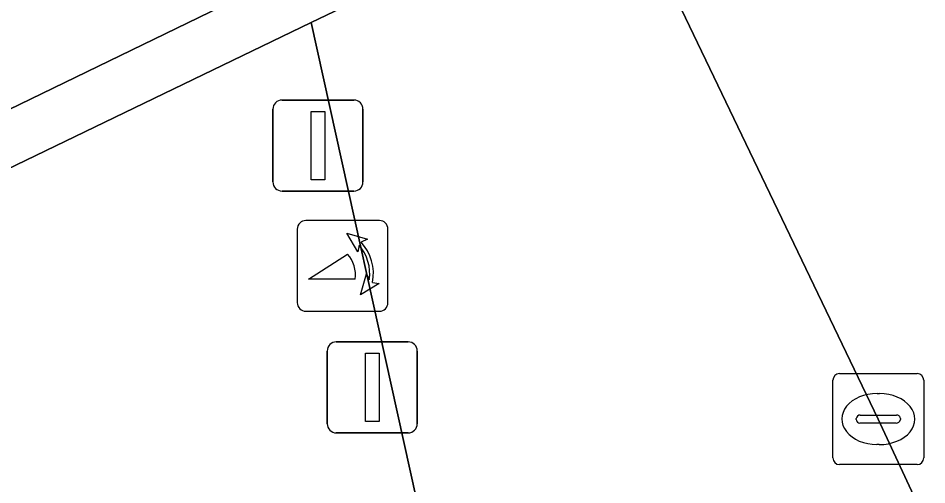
# Model space of a CAD drawing. Extents: x 161087 to 161926, y 382572 to 383873.
# Drawn here: x 161680.18 to 161690.17, y 382886.62 to 382891.75 of the extents above; entities that cross this region are included whole.
import ezdxf

# ---------------------------------------------------------------- set-up
doc = ezdxf.new("R2010")
doc.units = 0
for name, color, linetype in [('IMGEO_Afsluitpaal', 7, 'Continuous'), ('IMGEO_Groenvoorziening', 7, 'Continuous'), ('IMGEO_Kolk', 7, 'Continuous'), ('IMGEO_Muur', 7, 'Continuous'), ('IMGEO_Poller', 7, 'Continuous'), ('IMGEO_Rijbaan_lokaal_open', 7, 'Continuous'), ('IMGEO_Voetpad_open', 7, 'Continuous')]:
    doc.layers.add(name, color=color, linetype=linetype)

msp = doc.modelspace()

# ---------------------------------------------------------------- linework, layer by layer
at = {"layer": 'IMGEO_Afsluitpaal'}
for p, q in [((161683.0851, 382890.8495), (161683.8749, 382890.8495)), ((161683.8749, 382890.8495), (161683.0851, 382890.8495)), ((161682.9851, 382889.9505), (161682.9851, 382890.7495)), ((161682.9851, 382890.7495), (161682.9851, 382889.9505)), ((161683.9749, 382890.7495), (161683.9749, 382889.9505)), ((161683.9749, 382889.9505), (161683.9749, 382890.7495)), ((161683.8749, 382889.8505), (161683.0851, 382889.8505)), ((161683.0851, 382889.8505), (161683.8749, 382889.8505)), ((161683.6811, 382888.1935), (161684.4709, 382888.1935)), ((161684.4709, 382888.1935), (161683.6811, 382888.1935)), ((161683.5811, 382887.2945), (161683.5811, 382888.0935)), ((161683.5811, 382888.0935), (161683.5811, 382887.2945)), ((161684.5709, 382888.0935), (161684.5709, 382887.2945)), ((161684.5709, 382887.2945), (161684.5709, 382888.0935)), ((161684.4709, 382887.1945), (161683.6811, 382887.1945)), ((161683.6811, 382887.1945), (161684.4709, 382887.1945))]:
    msp.add_line(p, q, dxfattribs=at)
for points in [[(161683.405, 382890.725), (161683.555, 382890.725), (161683.555, 382889.975), (161683.405, 382889.975), (161683.405, 382890.725)], [(161684.001, 382888.069), (161684.151, 382888.069), (161684.151, 382887.319), (161684.001, 382887.319), (161684.001, 382888.069)]]:
    msp.add_lwpolyline(points, dxfattribs=at)
for centre, start, end in [((161683.0851, 382890.7495), 90, 180), ((161683.0851, 382890.7495), 90, 180), ((161683.8749, 382890.7495), 0, 90), ((161683.8749, 382890.7495), 360, 90), ((161683.0851, 382889.9505), 180, 270), ((161683.0851, 382889.9505), 180, 270), ((161683.8749, 382889.9505), 270, 0), ((161683.8749, 382889.9505), 270, 0), ((161683.6811, 382888.0935), 90, 180), ((161683.6811, 382888.0935), 90, 180), ((161684.4709, 382888.0935), 0, 90), ((161684.4709, 382888.0935), 360, 90), ((161683.6811, 382887.2945), 180, 270), ((161683.6811, 382887.2945), 180, 270), ((161684.4709, 382887.2945), 270, 0), ((161684.4709, 382887.2945), 270, 0)]:
    msp.add_arc(centre, 0.1, start, end, dxfattribs=at)
at = {"layer": 'IMGEO_Groenvoorziening'}
msp.add_lwpolyline([(161655.451, 382891.97), (161654.111, 382888.272), (161654.005, 382887.591), (161673.428, 382887.521), (161683.892, 382892.594), (161681.935, 382896.625)], dxfattribs=at)
at = {"layer": 'IMGEO_Kolk'}
for p, q in [((161689.2129, 382887.8465), (161690.0651, 382887.8465)), ((161689.1385, 382886.9199), (161689.1385, 382887.7721)), ((161690.1395, 382887.7721), (161690.1395, 382886.9199)), ((161689.6265, 382887.6257), (161689.6515, 382887.6257)), ((161689.3969, 382887.3399), (161689.3969, 382887.3521)), ((161689.44, 382887.3893), (161689.8379, 382887.3893)), ((161689.881, 382887.3521), (161689.881, 382887.3399)), ((161689.8345, 382887.3027), (161689.4366, 382887.3027)), ((161689.6485, 382887.0663), (161689.6236, 382887.0663)), ((161690.0651, 382886.8455), (161689.2129, 382886.8455))]:
    msp.add_line(p, q, dxfattribs=at)
for points in [[(161689.2129, 382887.8465), (161690.0651, 382887.8465)], [(161689.1385, 382886.9199), (161689.1385, 382887.7721)], [(161690.1395, 382887.7721), (161690.1395, 382886.9199)], [(161690.0651, 382886.8455), (161689.2129, 382886.8455)]]:
    msp.add_lwpolyline(points, dxfattribs=at)
for centre, radius, start, end in [((161689.215, 382887.77), 0.0765, 91.55205, 178.44795), ((161689.215, 382887.77), 0.0765, 91.55205, 178.44795), ((161690.063, 382887.77), 0.0765, 1.55205, 88.44795), ((161690.063, 382887.77), 0.0765, 1.55205, 88.44795), ((161689.4371, 382887.3491), 0.0403, 85.87752, 175.75265), ((161689.4336, 382887.3392), 0.0366, 178.93798, 274.71019), ((161689.8384, 382887.3455), 0.043, 264.86636, 352.45326), ((161689.8424, 382887.3509), 0.0386, 1.73085, 96.63898), ((161689.215, 382886.922), 0.0765, 181.55205, 268.44795), ((161689.215, 382886.922), 0.0765, 181.55205, 268.44795), ((161690.063, 382886.922), 0.0765, 271.55205, 358.44795), ((161690.063, 382886.922), 0.0765, 271.55205, 358.44795)]:
    msp.add_arc(centre, radius, start, end, dxfattribs=at)
for centre, major_axis, ratio, start_param, end_param in [((161689.625, 382887.346), (-0.3872, 0.002), 0.722429, 4.712389, 7.853982), ((161689.65, 382887.346), (-0.3901, 0.002), 0.717154, 1.570796, 4.712389)]:
    msp.add_ellipse(centre, major_axis=major_axis, ratio=ratio, start_param=start_param, end_param=end_param, dxfattribs=at)
at = {"layer": 'IMGEO_Muur'}
msp.add_lwpolyline([(161683.406, 382891.702), (161684.418, 382892.19), (161683.663, 382893.744), (161682.201, 382896.755), (161681.935, 382896.625), (161683.892, 382892.594), (161673.428, 382887.521), (161677.254, 382870.003), (161678.926, 382862.35), (161669.603, 382859.387), (161654.814, 382854.687), (161654.878, 382854.49), (161654.971, 382854.205), (161655.466, 382852.685), (161656.459, 382849.639), (161657.168, 382847.464), (161657.74, 382847.648), (161655.573, 382854.302), (161675.321, 382860.569), (161677.784, 382861.355), (161679.623, 382861.949), (161674.102, 382887.212)], close=True, dxfattribs=at)
at = {"layer": 'IMGEO_Poller'}
for p, q in [((161684.1546, 382889.5267), (161683.3474, 382889.5267)), ((161684.1546, 382889.5267), (161683.3474, 382889.5267)), ((161683.2528, 382889.4321), (161683.2528, 382888.6249)), ((161683.2528, 382889.4321), (161683.2528, 382888.6249)), ((161684.2492, 382888.6249), (161684.2492, 382889.4321)), ((161684.2492, 382888.6249), (161684.2492, 382889.4321)), ((161683.3474, 382888.5303), (161684.1546, 382888.5303)), ((161683.3474, 382888.5303), (161684.1546, 382888.5303))]:
    msp.add_line(p, q, dxfattribs=at)
for points in [[(161683.9316, 382889.2557), (161683.9198, 382889.1831), (161683.7954, 382889.388)], [(161683.7954, 382889.388), (161684.0258, 382889.3218), (161683.955, 382889.2896)], [(161683.8881, 382888.8831), (161683.3753, 382888.8831), (161683.8047, 382889.1576)], [(161683.9475, 382888.7111), (161684.0137, 382888.9415), (161684.0443, 382888.8743)], [(161684.0804, 382888.8473), (161684.1524, 382888.8355), (161683.9475, 382888.7111)]]:
    msp.add_lwpolyline(points, dxfattribs=at)
for centre, radius, start, end in [((161683.3474, 382889.4321), 0.0946, 90, 180), ((161683.3474, 382889.4321), 0.0946, 90, 180), ((161684.1546, 382889.4321), 0.0946, 0, 90), ((161684.1546, 382889.4321), 0.0946, 0, 90), ((161683.5735, 382888.9425), 0.4757, 351.75274, 41.16905), ((161683.5735, 382888.9425), 0.5157, 349.35686, 42.29123), ((161683.5597, 382888.9332), 0.3322, 351.32473, 42.4854), ((161683.3474, 382888.6249), 0.0946, 180, 270), ((161683.3474, 382888.6249), 0.0946, 180, 270), ((161684.1546, 382888.6249), 0.0946, 270, 0), ((161684.1546, 382888.6249), 0.0946, 270, 0)]:
    msp.add_arc(centre, radius, start, end, dxfattribs=at)
at = {"layer": 'IMGEO_Rijbaan_lokaal_open'}
for points in [[(161689.486, 382900.139), (161684.567, 382897.904), (161689.639, 382887.346), (161690.172, 382886.194)], [(161681.96, 382885.919), (161683.961, 382886.351), (161684.559, 382886.48), (161683.406, 382891.702), (161674.102, 382887.212), (161679.623, 382861.949), (161677.784, 382861.355), (161678.289, 382859.661), (161689.384, 382863.188), (161689.446, 382862.922), (161689.801, 382863.028), (161688.937, 382866.657), (161688.305, 382866.503), (161685.885, 382865.984)]]:
    msp.add_lwpolyline(points, dxfattribs=at)
at = {"layer": 'IMGEO_Voetpad_open'}
msp.add_lwpolyline([(161690.172, 382886.194), (161689.639, 382887.346), (161684.567, 382897.904), (161682.201, 382896.755), (161683.663, 382893.744), (161684.418, 382892.19), (161683.406, 382891.702), (161684.559, 382886.48), (161684.897, 382884.949), (161685.239, 382885.067)], dxfattribs=at)

doc.saveas('drawing.dxf')
